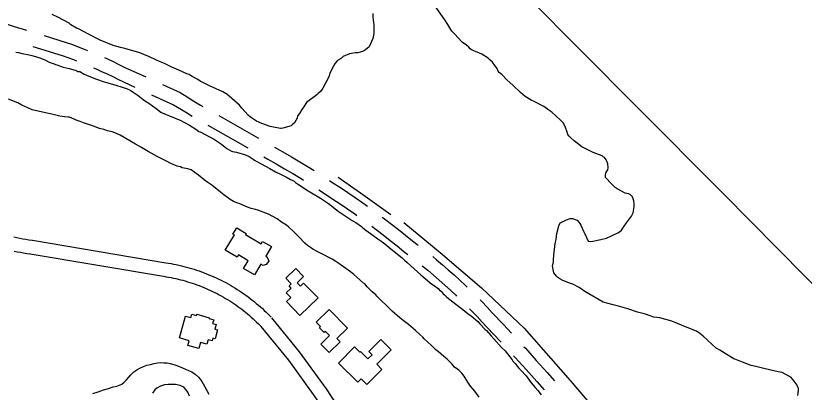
# Model space of a CAD drawing. Extents: x 3704301 to 3742427, y 506229 to 532009.
# Drawn here: x 3720584 to 3722303, y 513969 to 514791 of the extents above; entities that cross this region are included whole.
import ezdxf

# ---------------------------------------------------------------- set-up
doc = ezdxf.new("R2010")
doc.units = 0
for name, color, linetype in [('V-BLDG-OTLN', 7, 'Continuous'), ('V-ROAD-CNTR', 7, 'Continuous'), ('V-SITE-VEGE', 7, 'Continuous'), ('V-TOPO-SHOR', 7, 'Continuous')]:
    doc.layers.add(name, color=color, linetype=linetype)

msp = doc.modelspace()

# ---------------------------------------------------------------- linework, layer by layer
at = {"layer": 'V-BLDG-OTLN'}
for points in [[(3721117.9, 514248.8), (3721103.7, 514225), (3721079.9, 514239.1), (3721090.1, 514256.2), (3721069, 514268.7), (3721066.1, 514263.7), (3721040.4, 514279), (3721060.2, 514312.4), (3721057.1, 514314.3), (3721065.2, 514327.9), (3721085.8, 514315.6), (3721084.4, 514313.1), (3721118.3, 514293), (3721121.6, 514298.5), (3721141.2, 514286.9), (3721129, 514266.3), (3721128.9, 514266.4), (3721128.8, 514266.1), (3721131.9, 514264.2), (3721135.1, 514255.5), (3721129.8, 514248.2), (3721123, 514245.7)], [(3721172.3, 514218.4), (3721193.9, 514239.3), (3721210.9, 514221.7), (3721196.9, 514208.1), (3721204.1, 514200.7), (3721211.2, 514207.5), (3721242.5, 514175.1), (3721203, 514136.8), (3721174, 514166.9), (3721183.3, 514175.9), (3721173.2, 514186.3), (3721183.8, 514196.5), (3721179.3, 514201.2), (3721184.3, 514205.9)], [(3720940.7, 514087.5), (3720953.9, 514135.1), (3720965.2, 514131.9), (3720967.4, 514139.8), (3720977.9, 514136.9), (3720978.6, 514139.2), (3721005.4, 514131.8), (3721004.9, 514130.1), (3721015, 514127.3), (3721012.7, 514119), (3721020.5, 514116.9), (3721017.8, 514106.8), (3721023.5, 514105.2), (3721018.2, 514085.8), (3721013.2, 514087.2), (3721011.5, 514081.3), (3721003.1, 514083.6), (3721000.3, 514073.7), (3720986.3, 514077.6), (3720982.8, 514064.6), (3720959, 514071.2), (3720961.9, 514081.6)], [(3721238.5, 514121.7), (3721266.7, 514149.6), (3721306.9, 514109.1), (3721283.7, 514086.2), (3721290.7, 514079.1), (3721267.1, 514055.8), (3721248.8, 514074.3), (3721267.6, 514092.9), (3721258.2, 514102.4), (3721255.6, 514099.8), (3721245.6, 514109.9), (3721247.9, 514112.2)], [(3721286.9, 514032.7), (3721321.8, 514067.8), (3721333.4, 514056.3), (3721335.3, 514058.2), (3721351.4, 514042.1), (3721360.2, 514051), (3721353.1, 514058), (3721379.2, 514084.2), (3721401.9, 514061.6), (3721370.5, 514030.1), (3721381.9, 514018.8), (3721349.2, 513985.9), (3721336.7, 513998.3), (3721329.1, 513990.7)]]:
    msp.add_lwpolyline(points, close=True, dxfattribs=at)
at = {"layer": 'V-ROAD-CNTR'}
for p, q in [((3721026, 514573.1), (3721112.8, 514523.5)), ((3721002.5, 514551.9), (3721089.4, 514502.4))]:
    msp.add_line(p, q, dxfattribs=at)
for points in [[(3720511.2, 514787.5), (3720514.9, 514786.6), (3720528.1, 514783.3), (3720541.3, 514779.7), (3720554.3, 514775.9), (3720567.3, 514772), (3720580.1, 514767.8), (3720607.1, 514759.5)], [(3720645.3, 514747.7), (3720693.7, 514732.7), (3720706.9, 514728.1), (3720719.8, 514723.4), (3720732.7, 514718.4), (3720740, 514715.5)], [(3720620.7, 514723.9), (3720684.4, 514704.2), (3720696.8, 514699.8), (3720709.3, 514695.3), (3720715.8, 514692.8)], [(3720776.8, 514699.8), (3720783.4, 514696.8), (3720795.9, 514691), (3720808.3, 514684.9), (3720820.2, 514678.9), (3720867.3, 514657.4)], [(3720752.8, 514677.7), (3720758.7, 514675.1), (3720770.8, 514669.6), (3720782.9, 514663.9), (3720794.9, 514658.1), (3720807.2, 514651.8), (3720843.4, 514635.3)], [(3720903.7, 514640.8), (3720941.7, 514623.5), (3720957.2, 514614.1), (3720971.9, 514604.9), (3720986.1, 514595.8), (3720991.3, 514592.9)], [(3720879.8, 514618.7), (3720927.6, 514596.9), (3720941.5, 514588.5), (3720955.9, 514579.6), (3720967.9, 514571.9)], [(3721147.8, 514504), (3721166, 514493.7), (3721184.5, 514483), (3721202.9, 514472.1), (3721221.2, 514461), (3721233.8, 514453.1)], [(3721124.2, 514482.7), (3721132.8, 514478), (3721151.1, 514467.6), (3721169.4, 514457.1), (3721187.4, 514446.4), (3721205.4, 514435.4), (3721210.5, 514432.2)], [(3721267.5, 514431.4), (3721275.1, 514426.4), (3721291.4, 514415.8), (3721307.7, 514404.9), (3721323.8, 514393.9), (3721339.9, 514382.7), (3721350.2, 514375.3)], [(3721244.3, 514410.8), (3721258.6, 514401.3), (3721274.9, 514390.8), (3721290.9, 514380.1), (3721306.8, 514369.2), (3721322.6, 514358.2), (3721327.2, 514354.9)], [(3721382.5, 514351.6), (3721387.3, 514348), (3721402.8, 514336.1), (3721418.2, 514324.1), (3721433.5, 514311.8), (3721448.4, 514299.7), (3721461.2, 514290)], [(3721359.5, 514331.3), (3721369.2, 514324.1), (3721384.5, 514312.4), (3721399.6, 514300.5), (3721414.7, 514288.5), (3721429.9, 514276.1), (3721438.3, 514269.7)], [(3720579, 514308), (3720585.7, 514306.6), (3720592.3, 514305.3), (3720598.9, 514304.1), (3720605.6, 514302.9), (3720612.3, 514301.9), (3720619, 514300.8), (3720619.8, 514300.7)], [(3720620.2, 514300.7), (3720910.9, 514251.7)], [(3720579.7, 514277.2), (3720586.7, 514275.8), (3720593.7, 514274.5), (3720600.7, 514273.3), (3720607.7, 514272.2), (3720614.7, 514271.2), (3720615.6, 514271)], [(3720615.2, 514271.1), (3720905.9, 514222.1)], [(3721492.6, 514265.2), (3721500.9, 514258.3), (3721513.8, 514247.5), (3721526.5, 514236.5), (3721539.1, 514225.3), (3721551.4, 514214)], [(3720910.7, 514251.7), (3720916.3, 514250.8), (3720922, 514249.9), (3720927.7, 514248.8), (3720933.3, 514247.7), (3720939, 514246.5), (3720944.6, 514245.2), (3720950.2, 514243.8), (3720955.8, 514242.3), (3720961.3, 514240.8), (3720966.8, 514239.2), (3720972.4, 514237.5), (3720977.8, 514235.7), (3720983.3, 514233.8), (3720988.7, 514231.9), (3720994.1, 514229.9), (3720999.5, 514227.8), (3721004.8, 514225.6), (3721010.2, 514223.4), (3721015.4, 514221), (3721020.7, 514218.6), (3721025.9, 514216.2), (3721031.1, 514213.6), (3721036.2, 514211), (3721041.3, 514208.3), (3721046.3, 514205.5), (3721051.4, 514202.7), (3721056.3, 514199.8), (3721061.3, 514196.8), (3721066.2, 514193.7), (3721071, 514190.6), (3721075.8, 514187.4), (3721080.5, 514184.1), (3721085.3, 514180.8), (3721089.9, 514177.4), (3721094.5, 514173.9), (3721099.1, 514170.4), (3721103.6, 514166.8), (3721108, 514163.1), (3721112.4, 514159.4), (3721116.8, 514155.6), (3721121.1, 514151.7), (3721125.3, 514147.8), (3721129.5, 514143.9), (3721133.6, 514139.8), (3721137.6, 514135.7), (3721140.6, 514132.7)], [(3721469.8, 514245.1), (3721481.8, 514235.3), (3721494.3, 514224.7), (3721506.7, 514213.9), (3721519, 514203), (3721531.1, 514191.9)], [(3720906.1, 514222.1), (3720911.5, 514221.2), (3720916.7, 514220.3), (3720922, 514219.4), (3720927.2, 514218.3), (3720932.4, 514217.2), (3720937.6, 514216), (3720942.8, 514214.7), (3720947.9, 514213.4), (3720953.1, 514211.9), (3720958.2, 514210.4), (3720963.3, 514208.9), (3720968.4, 514207.2), (3720973.4, 514205.5), (3720978.4, 514203.7), (3720983.4, 514201.8), (3720988.4, 514199.9), (3720993.3, 514197.9), (3720998.3, 514195.8), (3721003.1, 514193.7), (3721008, 514191.4), (3721012.8, 514189.2), (3721017.6, 514186.8), (3721022.3, 514184.4), (3721027.1, 514181.9), (3721031.7, 514179.3), (3721036.4, 514176.7), (3721041, 514174), (3721045.5, 514171.2), (3721050.1, 514168.4), (3721054.5, 514165.5), (3721059, 514162.5), (3721063.4, 514159.5), (3721067.7, 514156.4), (3721072, 514153.3), (3721076.3, 514150.1), (3721080.5, 514146.8), (3721084.7, 514143.5), (3721088.8, 514140.1), (3721092.9, 514136.6), (3721096.9, 514133.1), (3721100.9, 514129.6), (3721104.8, 514126), (3721108.6, 514122.3), (3721112.4, 514118.5), (3721116.2, 514114.7), (3721119, 514111.9)], [(3721551.5, 514213.9), (3721563.7, 514202.4), (3721567.5, 514198.7)], [(3721531, 514192), (3721543, 514180.7), (3721544.7, 514179.1)], [(3721595.9, 514170.6), (3721599.5, 514166.9), (3721611.1, 514154.7), (3721622.5, 514142.5), (3721646.7, 514116.8), (3721664.4, 514097.7)], [(3721573.1, 514151), (3721577.9, 514146), (3721589.3, 514134.2), (3721600.5, 514122), (3721624.7, 514096.3), (3721641.6, 514078.2)], [(3721141.4, 514131.7), (3721201.6, 514057.4), (3721260.1, 513976.3), (3721339.6, 513854.9)], [(3721118.1, 514112.8), (3721177.8, 514039.2), (3721235.3, 513959.3), (3721314.6, 513838.5)], [(3721691.5, 514068.3), (3721694.7, 514064.9), (3721718.4, 514038.6), (3721742, 514012.2), (3721758.2, 513993.8)], [(3721668.7, 514048.8), (3721672.5, 514044.7), (3721696.1, 514018.6), (3721719.5, 513992.3), (3721735.5, 513974.3)]]:
    msp.add_lwpolyline(points, dxfattribs=at)
at = {"layer": 'V-SITE-VEGE'}
for points in [[(3721574.4, 514718.5), (3721571.1, 514722.8), (3721566.2, 514726.7), (3721557, 514733.2), (3721539.7, 514751.3), (3721534.3, 514757.3), (3721525.7, 514772), (3721519.3, 514781.8), (3721496.6, 514814.5)], [(3721361.7, 514796.2), (3721362.2, 514788.1), (3721363.2, 514776.1), (3721364.3, 514772.3), (3721364.2, 514752.2), (3721362, 514741.3), (3721354.3, 514722.9), (3721346.1, 514716.4), (3721341.7, 514713.7), (3721334.1, 514711.6), (3721329.2, 514710), (3721323.8, 514710), (3721315.6, 514709), (3721311.2, 514707.9), (3721297.6, 514702), (3721293.8, 514698.8), (3721291.6, 514697.1), (3721285.1, 514693.4), (3721280.2, 514687.4), (3721276.3, 514682), (3721274.7, 514678.7), (3721268.6, 514665.2), (3721265.9, 514657.6), (3721252.7, 514632.7), (3721248.3, 514626.7), (3721242.8, 514621.3), (3721239.6, 514618.6), (3721217.7, 514601.3), (3721210.6, 514591.6), (3721207.3, 514586.7), (3721201.9, 514577.5), (3721198, 514572.6), (3721196.9, 514567.7), (3721190.9, 514556.9), (3721186, 514552.6), (3721184.3, 514551), (3721165.8, 514545.6), (3721162.5, 514545.1), (3721160.4, 514545.1), (3721145.7, 514547.9), (3721138.1, 514549.6), (3721120.2, 514555.6), (3721108.3, 514561.1), (3721095.3, 514569.9), (3721090.4, 514574.3), (3721076.4, 514589), (3721071, 514595.6), (3721043.9, 514619.6), (3721034.7, 514624.6), (3721006, 514637.8), (3720985.9, 514648.2), (3720980.5, 514652), (3720968, 514658.6), (3720964.8, 514660.3), (3720961.5, 514662.5), (3720956.6, 514664.1), (3720939.3, 514672.4), (3720923.6, 514679), (3720907.8, 514686.7), (3720897, 514691.1), (3720890, 514694.4), (3720875.3, 514701.5), (3720862.8, 514706.5), (3720854.2, 514709.8), (3720821.6, 514719.2), (3720811.8, 514721.4), (3720795.6, 514726.4), (3720767.9, 514738), (3720741.9, 514751.1), (3720720.2, 514762.7), (3720715.9, 514764.3), (3720703.4, 514771.4), (3720699.6, 514774.7), (3720675.2, 514787.9), (3720662.8, 514793.9)], [(3720583.5, 514711.2), (3720589.5, 514710.6), (3720597.6, 514708.4), (3720612.8, 514705.6), (3720618.8, 514704), (3720626.9, 514702.3), (3720638.3, 514698.4), (3720641, 514697.3), (3720647, 514694.6), (3720656.2, 514689.6), (3720667.6, 514685.8), (3720670.3, 514684.7), (3720673, 514684.1), (3720681.2, 514681.3), (3720687.1, 514679.1), (3720699.6, 514675.8), (3720712.7, 514671.9), (3720717, 514670.8), (3720719.2, 514669.7), (3720723, 514669.2), (3720732.7, 514663.7), (3720743, 514659.3), (3720759.8, 514652.7), (3720776.1, 514646.6), (3720781, 514645.5), (3720799.5, 514640.5), (3720817.9, 514634.4), (3720824.9, 514632.2), (3720834.2, 514627.8), (3720839.6, 514624.5), (3720850.4, 514616.9), (3720861.2, 514608.1), (3720866.1, 514604.8), (3720873.7, 514600.4), (3720889.4, 514588.9), (3720899.7, 514580.7), (3720902.9, 514579.1), (3720911.1, 514575.2), (3720918.7, 514572.5), (3720943.1, 514562), (3720951.7, 514558.2), (3720962.6, 514552.1), (3720976.1, 514543.4), (3720982.6, 514538.4), (3720985.3, 514537.3), (3721008.6, 514525.3), (3721014.6, 514522), (3721031.9, 514510.5), (3721040, 514503.9), (3721043.8, 514501.2), (3721054.1, 514495.7), (3721056.3, 514494.6), (3721060.1, 514494), (3721065, 514492.9), (3721084.5, 514487.4), (3721092.1, 514483.5), (3721101.3, 514478), (3721104, 514475.8), (3721109.4, 514472.5), (3721137.1, 514457.7), (3721149.6, 514450.6), (3721160.9, 514445.1), (3721175, 514438), (3721182.6, 514433.6), (3721184.8, 514433), (3721190.2, 514429.7), (3721193.4, 514427), (3721197.8, 514423.7), (3721208.1, 514417.7), (3721217.3, 514411.1), (3721228.1, 514404.5), (3721247.6, 514392.5), (3721265.5, 514381), (3721272, 514376), (3721279.6, 514369.5), (3721286.1, 514364.5), (3721308.3, 514349.7), (3721316.9, 514344.3), (3721325.1, 514339.3)], [(3721886.1, 514159.7), (3721864.4, 514165.8), (3721824.3, 514188.9), (3721811.8, 514197.6), (3721797.7, 514204.8), (3721795, 514205.9), (3721789.1, 514208.1), (3721776.6, 514213), (3721769.5, 514216.9), (3721765.2, 514219.6), (3721762.5, 514222.3), (3721756.6, 514230), (3721755, 514237.1), (3721754.5, 514241.4), (3721753.9, 514244.1), (3721755.6, 514253.9), (3721756.2, 514258.2), (3721756.8, 514268.6), (3721759.6, 514294.1), (3721761.8, 514302.2), (3721763.5, 514315.8), (3721767.4, 514332.6), (3721770.2, 514339.2), (3721784.4, 514345.6), (3721792.5, 514348.3), (3721797.4, 514348.2), (3721807.2, 514344.4), (3721811, 514340.6), (3721813.1, 514337.8), (3721815.8, 514334), (3721821.2, 514320.9), (3721823.9, 514315), (3721828.2, 514306.8), (3721831.4, 514299.2), (3721836.8, 514298), (3721841.7, 514298.6), (3721859.1, 514302.3), (3721871.1, 514305.5), (3721896.2, 514317.3), (3721900, 514319.4), (3721903.8, 514322.7), (3721905.4, 514324.9), (3721909.8, 514331.9), (3721915.3, 514338.9), (3721925.7, 514353.5), (3721929.5, 514360.6), (3721931.8, 514373.6), (3721931.8, 514381.2), (3721931.3, 514386.7), (3721928.6, 514393.2), (3721928.1, 514395.9), (3721922.7, 514400.8), (3721919.4, 514402.5), (3721912.4, 514403.6), (3721894.5, 514413), (3721890.2, 514416.2), (3721882.1, 514423.9), (3721869.6, 514438.1), (3721869.1, 514442.4), (3721870.2, 514447.9), (3721874.1, 514454.4), (3721875.2, 514458.7), (3721874.1, 514467.4), (3721872, 514473.9), (3721870.4, 514476.7), (3721867.1, 514481.6), (3721864.4, 514483.2), (3721861.7, 514485.4), (3721842.7, 514492.6), (3721827.6, 514499.7), (3721817.8, 514505.2), (3721801, 514517.8), (3721793.4, 514524.4), (3721790.2, 514528.2), (3721787.5, 514532), (3721786.4, 514534.7), (3721781.6, 514549.4), (3721776.8, 514557.1), (3721771.4, 514563.1), (3721751.9, 514580.6), (3721743.8, 514586.6), (3721734.6, 514592.6), (3721714, 514603.6), (3721706.9, 514606.9), (3721693.9, 514615.1), (3721684.2, 514623.3), (3721667.4, 514639.2), (3721655, 514650.6), (3721643.1, 514662.7), (3721637.1, 514667), (3721635.5, 514669.8), (3721632.8, 514675.8), (3721631.2, 514678.5), (3721628, 514682.3), (3721622.6, 514689.4), (3721617.2, 514694.9), (3721613.4, 514698.2), (3721599.8, 514706.9), (3721585.7, 514713), (3721578.7, 514715.7), (3721574.4, 514718.5)], [(3721231.3, 514281.7), (3721228, 514283.3), (3721219.9, 514289.3), (3721213.9, 514294.3), (3721200.4, 514308.5), (3721192.9, 514316.1), (3721188.5, 514321), (3721178.8, 514329.8), (3721173.9, 514333.6), (3721163.1, 514340.7), (3721153.4, 514347.9), (3721134.9, 514357.7), (3721111.1, 514366.6), (3721106.2, 514367.7), (3721096.9, 514370.4), (3721088.8, 514373.2), (3721070.4, 514380.9), (3721067.7, 514381.5), (3721058.4, 514385.3), (3721050.9, 514390.2), (3721034.1, 514402.3), (3721029.7, 514406.1), (3721010.8, 514420.9), (3721002.1, 514426.9), (3720994, 514432.9), (3720981.6, 514443.3), (3720968.6, 514452.6), (3720965.9, 514454.3), (3720958.8, 514457), (3720946.3, 514459.3), (3720942.5, 514460.9), (3720935.5, 514462.6), (3720921.9, 514468.6), (3720912.2, 514473.6), (3720892.1, 514484), (3720872.1, 514495), (3720857.4, 514503.2), (3720844.4, 514510.4), (3720810.8, 514530.6), (3720803.2, 514534), (3720793.5, 514537.3), (3720783.2, 514540), (3720775.6, 514542.8), (3720766.3, 514545), (3720753.3, 514550), (3720735.4, 514556), (3720731.1, 514557.2), (3720724, 514560.5), (3720717.5, 514562.7), (3720705.6, 514567.6), (3720700.7, 514569.3), (3720698, 514569.8), (3720689.8, 514570.4), (3720679.5, 514572.1), (3720662.1, 514576), (3720648.6, 514578.8), (3720619.3, 514586), (3720609.5, 514589.9), (3720596.5, 514595.9), (3720587.8, 514600.9), (3720567.7, 514608.6)], [(3721325.1, 514339.3), (3721337, 514330.6), (3721340.2, 514327.8), (3721346.7, 514322.9), (3721370, 514305.9), (3721372.7, 514304.3), (3721379.7, 514299.4), (3721387.9, 514293.3), (3721401.4, 514281.9), (3721408.4, 514276.4), (3721426.3, 514262.2), (3721431.1, 514257.2), (3721437.1, 514252.3), (3721452.2, 514238.1), (3721466.3, 514225.5), (3721480.9, 514213), (3721486.9, 514208), (3721496.6, 514201.5), (3721504.2, 514195.4), (3721507.4, 514192.2), (3721510.7, 514189.4), (3721515, 514184), (3721518.3, 514181.8), (3721523.1, 514176.9), (3721542.6, 514161), (3721555.1, 514151.7), (3721562.1, 514146.8), (3721570.2, 514140.2), (3721576.2, 514135.8), (3721590.8, 514123.8), (3721596.2, 514117.8), (3721606.5, 514106.9), (3721609.7, 514103.6), (3721619.4, 514093.2), (3721625.9, 514085.6), (3721642.7, 514067), (3721650.8, 514059.3), (3721665.9, 514039.7), (3721667.5, 514037), (3721672.4, 514031.5), (3721679.9, 514022.2), (3721684.8, 514017.3), (3721696.1, 514004.7), (3721707.5, 513989.5), (3721715.6, 513979.1), (3721721.5, 513972.5), (3721729.1, 513963.3)], [(3721593.7, 513958), (3721584.5, 513971.6), (3721574.8, 513982.6), (3721568.9, 513990.7), (3721560.8, 514003.8), (3721555.9, 514010.4), (3721553.2, 514013.7), (3721549.5, 514016.9), (3721540.2, 514024), (3721534.3, 514031.1), (3721524, 514041.5), (3721517, 514047), (3721505.1, 514057.4), (3721499.7, 514061.8), (3721497.5, 514064), (3721490, 514071.1), (3721473.7, 514085.8), (3721471, 514089.1), (3721464.5, 514095.1), (3721454.8, 514103.9), (3721439.6, 514117), (3721428.3, 514125.7), (3721420.7, 514131.8), (3721404.5, 514146), (3721396.4, 514154.2), (3721391, 514159.1), (3721380.7, 514168.9), (3721370.9, 514178.8), (3721368.8, 514181.5), (3721360.7, 514188.6), (3721349.9, 514199.5), (3721344.5, 514205.5), (3721341.8, 514207.2), (3721333.6, 514214.3), (3721320.7, 514226.3), (3721313.6, 514231.8), (3721288.2, 514250.4), (3721281.7, 514254.2), (3721273.5, 514259.7), (3721268.7, 514261.9), (3721254, 514269.6), (3721242.1, 514275.6), (3721231.3, 514281.7)], [(3722288.9, 513961.9), (3722290, 513972.8), (3722290, 513977.1), (3722287.9, 513982), (3722287.4, 513984.2), (3722278.2, 513996.2), (3722273.3, 514001.7), (3722269, 514004.4), (3722254.4, 514012.1), (3722245.7, 514013.8), (3722236.4, 514016), (3722226.7, 514017.7), (3722211.5, 514021.6), (3722196.8, 514024.9), (3722187, 514027.7), (3722168.1, 514034.9), (3722157.2, 514038.7), (3722149.1, 514042), (3722145.3, 514044.2), (3722118.2, 514060.7), (3722110.6, 514065.6), (3722081.9, 514091.3), (3722074.9, 514097.3), (3722067.3, 514102.2), (3722044, 514111.6), (3722026.1, 514119.3), (3722014.2, 514124.3), (3721987.6, 514131.5), (3721974.5, 514133.2), (3721966.9, 514135.9), (3721956.6, 514139.2), (3721939.3, 514144.2), (3721934.9, 514145.3), (3721922.5, 514149.8), (3721918.1, 514151.4), (3721897.5, 514156.9), (3721886.1, 514159.7)]]:
    msp.add_lwpolyline(points, dxfattribs=at)
at = {"layer": 'V-TOPO-SHOR'}
for points in [[(3721580.6, 514952.7), (3721936.2, 514593.5), (3722126, 514403.3), (3722364.2, 514161.1), (3722554.1, 513975.2)], [(3721286.7, 514438.4), (3721335.1, 514404.4), (3721401.1, 514356.8)], [(3721429.6, 514339.3), (3721508.7, 514274.2), (3721599.2, 514196.7), (3721692, 514108.7), (3721792.2, 513994.4), (3721905.2, 513862.2), (3722009.3, 513739.6), (3722100.5, 513642.3), (3722138.9, 513601.3), (3722284, 513434.9), (3722420.1, 513284.2), (3722532.2, 513154), (3722624.6, 513052.5), (3722601.5, 513032.3)], [(3720751.7, 513966.4), (3720763, 513970.2), (3720774.9, 513974.3), (3720785.4, 513977.3), (3720796.2, 513980.6), (3720803.7, 513982.1), (3720814.8, 513986.4), (3720820, 513990.7), (3720825.1, 513996.1), (3720830.1, 514002), (3720834.7, 514007.1), (3720840.9, 514013.3), (3720847.6, 514017.9), (3720854.1, 514021.4), (3720862.1, 514025), (3720869.5, 514027.8), (3720877.5, 514029.8), (3720885, 514031.8), (3720892.5, 514033.3), (3720899.9, 514033.6), (3720906.4, 514033.5), (3720913.6, 514033.2), (3720920, 514031.9), (3720927.9, 514029.8), (3720934.4, 514027.5), (3720946.7, 514022.5), (3720960, 514016.5), (3720967.5, 514013.2), (3720974.9, 514008.5), (3720981.8, 514001.8), (3720985.7, 513997.6), (3720989, 513992.5), (3720991.8, 513987.6), (3720995.9, 513980.6), (3721000.2, 513972.6), (3721004.3, 513965.1)], [(3720962.3, 513960.7), (3720958.5, 513969.5), (3720954.9, 513974.6), (3720950.1, 513979.8), (3720941.6, 513983.7), (3720932.1, 513985.8), (3720916.1, 513985.9), (3720907.9, 513985.2), (3720899.1, 513982.1), (3720891.4, 513978), (3720886.8, 513974.5), (3720881.3, 513967)]]:
    msp.add_lwpolyline(points, dxfattribs=at)

doc.saveas('drawing.dxf')
